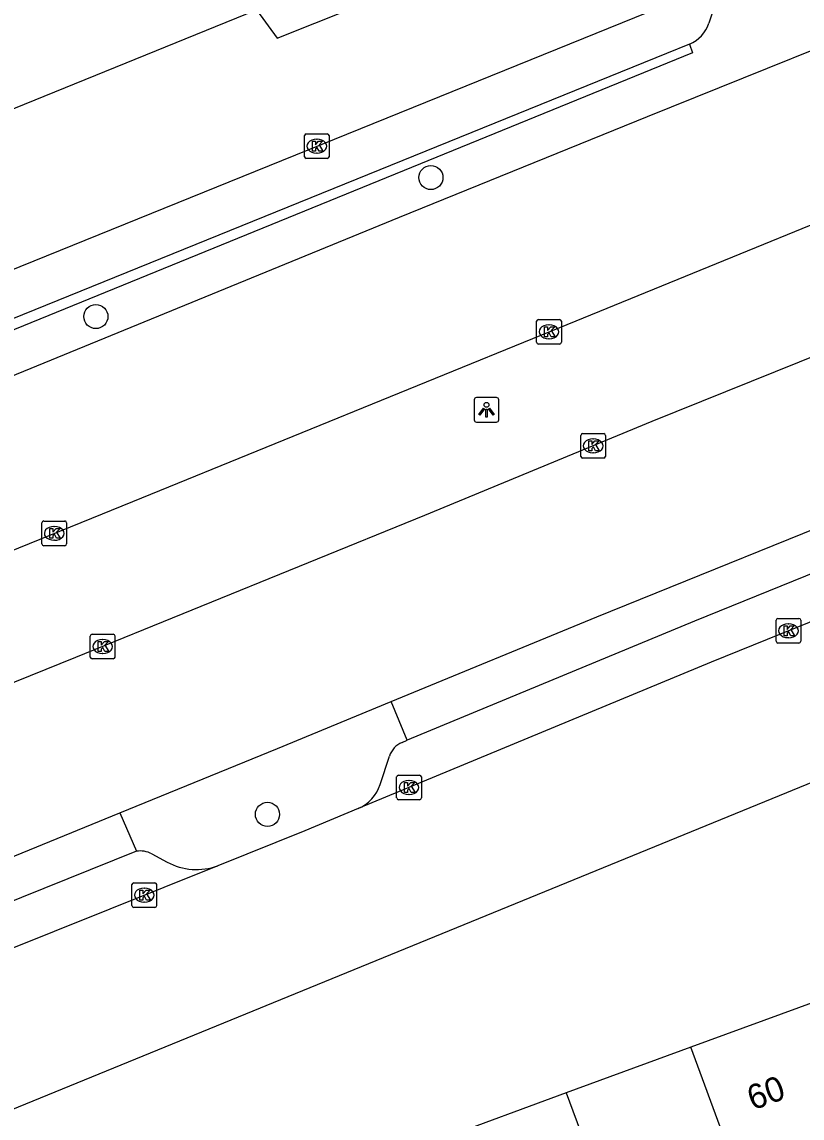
# Model space of a CAD drawing. Extents: x 157767 to 159171, y 387842 to 389425.
# Drawn here: x 158449.92 to 158481.56, y 388328.14 to 388372.58 of the extents above; entities that cross this region are included whole.
import ezdxf

# ---------------------------------------------------------------- set-up
doc = ezdxf.new("R2010")
doc.units = 0
for name, color, linetype in [('IMGEO_Boom', 7, 'Continuous'), ('IMGEO_Kolk', 7, 'Continuous'), ('IMGEO_Lichtpunt', 7, 'Continuous'), ('IMGEO_Pand', 7, 'Continuous'), ('IMGEO_Pand_nummerreeks', 7, 'Continuous'), ('IMGEO_Parkeervlak_open', 7, 'Continuous'), ('IMGEO_Rijbaan_lokaal_gesloten', 7, 'Continuous'), ('IMGEO_Rijbaan_lokaal_open', 7, 'Continuous'), ('IMGEO_Voetpad_open', 7, 'Continuous')]:
    doc.layers.add(name, color=color, linetype=linetype)

msp = doc.modelspace()

# ---------------------------------------------------------------- linework, layer by layer
at = {"layer": 'IMGEO_Boom'}
for centre in [(158466.509, 388366.268), (158452.922, 388360.633), (158459.882, 388340.45)]:
    msp.add_circle(centre, 0.489, dxfattribs=at)
at = {"layer": 'IMGEO_Kolk'}
for p, q in [((158461.382, 388367.114), (158461.382, 388367.966)), ((158461.457, 388368.04), (158462.309, 388368.04)), ((158461.87, 388367.82), (158461.895, 388367.82)), ((158462.383, 388367.966), (158462.383, 388367.114)), ((158461.893, 388367.26), (158461.868, 388367.26)), ((158462.309, 388367.04), (158461.457, 388367.04)), ((158470.873, 388360.514), (158471.725, 388360.514)), ((158470.798, 388359.588), (158470.798, 388360.44)), ((158471.286, 388360.294), (158471.311, 388360.294)), ((158471.799, 388360.44), (158471.799, 388359.588)), ((158471.309, 388359.734), (158471.284, 388359.734)), ((158471.725, 388359.514), (158470.873, 388359.514)), ((158472.589, 388354.964), (158472.589, 388355.816)), ((158472.664, 388355.89), (158473.516, 388355.89)), ((158473.077, 388355.67), (158473.102, 388355.67)), ((158473.59, 388355.816), (158473.59, 388354.964)), ((158473.516, 388354.89), (158472.664, 388354.89)), ((158473.1, 388355.11), (158473.075, 388355.11)), ((158450.733, 388351.417), (158450.733, 388352.269)), ((158450.808, 388352.343), (158451.66, 388352.343)), ((158451.221, 388352.123), (158451.246, 388352.123)), ((158451.734, 388352.269), (158451.734, 388351.417)), ((158451.66, 388351.343), (158450.808, 388351.343)), ((158451.244, 388351.563), (158451.219, 388351.563)), ((158480.509, 388347.467), (158480.509, 388348.319)), ((158480.584, 388348.393), (158481.436, 388348.393)), ((158480.997, 388348.173), (158481.022, 388348.173)), ((158481.51, 388348.319), (158481.51, 388347.467)), ((158452.697, 388346.828), (158452.697, 388347.68)), ((158452.772, 388347.754), (158453.624, 388347.754)), ((158453.698, 388347.68), (158453.698, 388346.828)), ((158481.02, 388347.613), (158480.995, 388347.613)), ((158453.185, 388347.534), (158453.21, 388347.534)), ((158481.436, 388347.393), (158480.584, 388347.393)), ((158453.624, 388346.754), (158452.772, 388346.754)), ((158453.208, 388346.974), (158453.183, 388346.974)), ((158465.121, 388341.113), (158465.121, 388341.965)), ((158465.196, 388342.039), (158466.048, 388342.039)), ((158466.122, 388341.965), (158466.122, 388341.113)), ((158465.609, 388341.819), (158465.634, 388341.819)), ((158466.048, 388341.039), (158465.196, 388341.039)), ((158465.632, 388341.259), (158465.607, 388341.259)), ((158454.387, 388336.748), (158454.387, 388337.6)), ((158454.462, 388337.674), (158455.314, 388337.674)), ((158454.875, 388337.454), (158454.9, 388337.454)), ((158455.388, 388337.6), (158455.388, 388336.748)), ((158455.314, 388336.674), (158454.462, 388336.674)), ((158454.898, 388336.894), (158454.873, 388336.894))]:
    msp.add_line(p, q, dxfattribs=at)
for points in [[(158461.382, 388367.114), (158461.382, 388367.966)], [(158461.457, 388368.04), (158462.309, 388368.04)], [(158461.703, 388367.74), (158461.826, 388367.74), (158461.826, 388367.589), (158461.956, 388367.74), (158462.12, 388367.74), (158461.974, 388367.589), (158462.127, 388367.34), (158461.975, 388367.34), (158461.89, 388367.504), (158461.826, 388367.437), (158461.826, 388367.34), (158461.703, 388367.34), (158461.703, 388367.74)], [(158462.383, 388367.966), (158462.383, 388367.114)], [(158462.309, 388367.04), (158461.457, 388367.04)], [(158470.873, 388360.514), (158471.725, 388360.514)], [(158470.798, 388359.588), (158470.798, 388360.44)], [(158471.119, 388360.214), (158471.242, 388360.214), (158471.242, 388360.063), (158471.372, 388360.214), (158471.536, 388360.214), (158471.39, 388360.063), (158471.543, 388359.814), (158471.391, 388359.814), (158471.306, 388359.978), (158471.242, 388359.911), (158471.242, 388359.814), (158471.119, 388359.814), (158471.119, 388360.214)], [(158471.799, 388360.44), (158471.799, 388359.588)], [(158471.725, 388359.514), (158470.873, 388359.514)], [(158472.589, 388354.964), (158472.589, 388355.816)], [(158472.664, 388355.89), (158473.516, 388355.89)], [(158473.59, 388355.816), (158473.59, 388354.964)], [(158472.91, 388355.59), (158473.033, 388355.59), (158473.033, 388355.439), (158473.163, 388355.59), (158473.327, 388355.59), (158473.181, 388355.439), (158473.334, 388355.19), (158473.182, 388355.19), (158473.097, 388355.354), (158473.033, 388355.287), (158473.033, 388355.19), (158472.91, 388355.19), (158472.91, 388355.59)], [(158473.516, 388354.89), (158472.664, 388354.89)], [(158450.733, 388351.417), (158450.733, 388352.269)], [(158450.808, 388352.343), (158451.66, 388352.343)], [(158451.734, 388352.269), (158451.734, 388351.417)], [(158451.054, 388352.043), (158451.177, 388352.043), (158451.177, 388351.892), (158451.307, 388352.043), (158451.471, 388352.043), (158451.325, 388351.892), (158451.478, 388351.643), (158451.326, 388351.643), (158451.241, 388351.807), (158451.177, 388351.74), (158451.177, 388351.643), (158451.054, 388351.643), (158451.054, 388352.043)], [(158451.66, 388351.343), (158450.808, 388351.343)], [(158480.509, 388347.467), (158480.509, 388348.319)], [(158480.584, 388348.393), (158481.436, 388348.393)], [(158480.83, 388348.093), (158480.953, 388348.093), (158480.953, 388347.942), (158481.083, 388348.093), (158481.247, 388348.093), (158481.101, 388347.942), (158481.254, 388347.693), (158481.102, 388347.693), (158481.017, 388347.857), (158480.953, 388347.79), (158480.953, 388347.693), (158480.83, 388347.693), (158480.83, 388348.093)], [(158481.51, 388348.319), (158481.51, 388347.467)], [(158452.697, 388346.828), (158452.697, 388347.68)], [(158452.772, 388347.754), (158453.624, 388347.754)], [(158453.698, 388347.68), (158453.698, 388346.828)], [(158453.018, 388347.454), (158453.141, 388347.454), (158453.141, 388347.303), (158453.271, 388347.454), (158453.435, 388347.454), (158453.289, 388347.303), (158453.442, 388347.054), (158453.29, 388347.054), (158453.205, 388347.218), (158453.141, 388347.151), (158453.141, 388347.054), (158453.018, 388347.054), (158453.018, 388347.454)], [(158481.436, 388347.393), (158480.584, 388347.393)], [(158453.624, 388346.754), (158452.772, 388346.754)], [(158465.121, 388341.113), (158465.121, 388341.965)], [(158465.196, 388342.039), (158466.048, 388342.039)], [(158466.122, 388341.965), (158466.122, 388341.113)], [(158465.442, 388341.739), (158465.565, 388341.739), (158465.565, 388341.588), (158465.695, 388341.739), (158465.859, 388341.739), (158465.713, 388341.588), (158465.866, 388341.339), (158465.714, 388341.339), (158465.629, 388341.503), (158465.565, 388341.436), (158465.565, 388341.339), (158465.442, 388341.339), (158465.442, 388341.739)], [(158466.048, 388341.039), (158465.196, 388341.039)], [(158454.387, 388336.748), (158454.387, 388337.6)], [(158454.462, 388337.674), (158455.314, 388337.674)], [(158455.388, 388337.6), (158455.388, 388336.748)], [(158454.708, 388337.374), (158454.831, 388337.374), (158454.831, 388337.223), (158454.961, 388337.374), (158455.125, 388337.374), (158454.979, 388337.223), (158455.132, 388336.974), (158454.98, 388336.974), (158454.895, 388337.138), (158454.831, 388337.071), (158454.831, 388336.974), (158454.708, 388336.974), (158454.708, 388337.374)], [(158455.314, 388336.674), (158454.462, 388336.674)]]:
    msp.add_lwpolyline(points, dxfattribs=at)
for centre, start, end in [((158461.459, 388367.964), 91.552, 178.448), ((158461.459, 388367.964), 91.552, 178.448), ((158462.307, 388367.964), 1.552, 88.448), ((158462.307, 388367.964), 1.552, 88.448), ((158461.459, 388367.116), 181.552, 268.448), ((158461.459, 388367.116), 181.552, 268.448), ((158462.307, 388367.116), 271.552, 358.448), ((158462.307, 388367.116), 271.552, 358.448), ((158470.875, 388360.438), 91.552, 178.448), ((158470.875, 388360.438), 91.552, 178.448), ((158471.723, 388360.438), 1.552, 88.448), ((158471.723, 388360.438), 1.552, 88.448), ((158470.875, 388359.59), 181.552, 268.448), ((158470.875, 388359.59), 181.552, 268.448), ((158471.723, 388359.59), 271.552, 358.448), ((158471.723, 388359.59), 271.552, 358.448), ((158472.666, 388355.814), 91.552, 178.448), ((158472.666, 388355.814), 91.552, 178.448), ((158473.514, 388355.814), 1.552, 88.448), ((158473.514, 388355.814), 1.552, 88.448), ((158472.666, 388354.966), 181.552, 268.448), ((158472.666, 388354.966), 181.552, 268.448), ((158473.514, 388354.966), 271.552, 358.448), ((158473.514, 388354.966), 271.552, 358.448), ((158450.81, 388352.267), 91.552, 178.448), ((158450.81, 388352.267), 91.552, 178.448), ((158451.658, 388352.267), 1.552, 88.448), ((158451.658, 388352.267), 1.552, 88.448), ((158450.81, 388351.419), 181.552, 268.448), ((158450.81, 388351.419), 181.552, 268.448), ((158451.658, 388351.419), 271.552, 358.448), ((158451.658, 388351.419), 271.552, 358.448), ((158480.586, 388348.317), 91.552, 178.448), ((158480.586, 388348.317), 91.552, 178.448), ((158481.434, 388348.317), 1.552, 88.448), ((158481.434, 388348.317), 1.552, 88.448), ((158452.774, 388347.678), 91.552, 178.448), ((158452.774, 388347.678), 91.552, 178.448), ((158453.622, 388347.678), 1.552, 88.448), ((158453.622, 388347.678), 1.552, 88.448), ((158480.586, 388347.469), 181.552, 268.448), ((158480.586, 388347.469), 181.552, 268.448), ((158481.434, 388347.469), 271.552, 358.448), ((158481.434, 388347.469), 271.552, 358.448), ((158452.774, 388346.83), 181.552, 268.448), ((158452.774, 388346.83), 181.552, 268.448), ((158453.622, 388346.83), 271.552, 358.448), ((158453.622, 388346.83), 271.552, 358.448), ((158465.198, 388341.963), 91.552, 178.448), ((158465.198, 388341.963), 91.552, 178.448), ((158466.046, 388341.963), 1.552, 88.448), ((158466.046, 388341.963), 1.552, 88.448), ((158465.198, 388341.115), 181.552, 268.448), ((158465.198, 388341.115), 181.552, 268.448), ((158466.046, 388341.115), 271.552, 358.448), ((158466.046, 388341.115), 271.552, 358.448), ((158454.464, 388337.598), 91.552, 178.448), ((158454.464, 388337.598), 91.552, 178.448), ((158455.312, 388337.598), 1.552, 88.448), ((158455.312, 388337.598), 1.552, 88.448), ((158454.464, 388336.75), 181.552, 268.448), ((158454.464, 388336.75), 181.552, 268.448), ((158455.312, 388336.75), 271.552, 358.448), ((158455.312, 388336.75), 271.552, 358.448)]:
    msp.add_arc(centre, 0.0765, start, end, dxfattribs=at)
for centre, major_axis, ratio, start_param, end_param in [((158461.869, 388367.54), (-0.387, 0.002), 0.722429, 4.712389, 7.853982), ((158461.894, 388367.54), (-0.39, 0.002), 0.717154, 1.570796, 4.712389), ((158471.285, 388360.014), (-0.387, 0.002), 0.722429, 4.712389, 7.853982), ((158471.31, 388360.014), (-0.39, 0.002), 0.717154, 1.570796, 4.712389), ((158473.076, 388355.39), (-0.387, 0.002), 0.722429, 4.712389, 7.853982), ((158473.101, 388355.39), (-0.39, 0.002), 0.717154, 1.570796, 4.712389), ((158451.22, 388351.843), (-0.387, 0.002), 0.722429, 4.712389, 7.853982), ((158451.245, 388351.843), (-0.39, 0.002), 0.717154, 1.570796, 4.712389), ((158480.996, 388347.893), (-0.387, 0.002), 0.722429, 4.712389, 7.853982), ((158481.021, 388347.893), (-0.39, 0.002), 0.717154, 1.570796, 4.712389), ((158453.184, 388347.254), (-0.387, 0.002), 0.722429, 4.712389, 7.853982), ((158453.209, 388347.254), (-0.39, 0.002), 0.717154, 1.570796, 4.712389), ((158465.608, 388341.539), (-0.387, 0.002), 0.722429, 4.712389, 7.853982), ((158465.633, 388341.539), (-0.39, 0.002), 0.717154, 1.570796, 4.712389), ((158454.874, 388337.174), (-0.387, 0.002), 0.722429, 4.712389, 7.853982), ((158454.899, 388337.174), (-0.39, 0.002), 0.717154, 1.570796, 4.712389)]:
    msp.add_ellipse(centre, major_axis=major_axis, ratio=ratio, start_param=start_param, end_param=end_param, dxfattribs=at)
at = {"layer": 'IMGEO_Lichtpunt'}
for p, q in [((158468.264, 388357.255), (158468.264, 388356.448)), ((158468.264, 388357.255), (158468.264, 388356.448)), ((158469.166, 388357.35), (158468.358, 388357.35)), ((158469.166, 388357.35), (158468.358, 388357.35)), ((158469.26, 388356.448), (158469.26, 388357.255)), ((158469.26, 388356.448), (158469.26, 388357.255)), ((158468.358, 388356.354), (158469.166, 388356.354)), ((158468.358, 388356.354), (158469.166, 388356.354))]:
    msp.add_line(p, q, dxfattribs=at)
for points in [[(158468.638, 388356.919), (158468.677, 388356.891), (158468.489, 388356.629), (158468.451, 388356.656), (158468.638, 388356.919)], [(158468.74, 388356.871), (158468.787, 388356.871), (158468.787, 388356.549), (158468.74, 388356.549), (158468.74, 388356.871)], [(158468.85, 388356.891), (158468.888, 388356.918), (158469.075, 388356.656), (158469.036, 388356.628), (158468.85, 388356.891)]]:
    msp.add_lwpolyline(points, dxfattribs=at)
msp.add_circle((158468.763, 388357.053), 0.0994, dxfattribs=at)
for centre, start, end in [((158468.358, 388357.255), 90, 180), ((158468.358, 388357.255), 90, 180), ((158469.166, 388357.255), 0, 90), ((158469.166, 388357.255), 0, 90), ((158468.358, 388356.448), 180, 270), ((158468.358, 388356.448), 180, 270), ((158469.166, 388356.448), 270, 0), ((158469.166, 388356.448), 270, 360)]:
    msp.add_arc(centre, 0.0946, start, end, dxfattribs=at)
at = {"layer": 'IMGEO_Pand'}
for points in [[(158482.115, 388332.869), (158477.051, 388331.009)], [(158477.051, 388331.009), (158471.999, 388329.154)], [(158481.184, 388319.781), (158477.051, 388331.009)], [(158471.999, 388329.154), (158466.865, 388327.268)], [(158471.999, 388329.154), (158476.158, 388317.935)]]:
    msp.add_lwpolyline(points, dxfattribs=at)
at = {"layer": 'IMGEO_Parkeervlak_open'}
for points in [[(158478.124, 388373.572), (158477.784, 388372.522)], [(158465.338, 388343.367), (158465.544, 388343.452)], [(158464.455, 388341.658), (158464.827, 388342.812)], [(158455.193, 388338.846), (158455.815, 388338.512)]]:
    msp.add_lwpolyline(points, dxfattribs=at)
for centre, radius, start, end in [((158476.458, 388372.966), 1.398, 292.8866, 341.4807), ((158465.69, 388342.53), 0.908, 112.8055, 161.9217), ((158462.885, 388342.2), 1.661, 293.9884, 340.9694), ((158454.719, 388337.964), 1.001, 61.7615, 98.93), ((158456.998, 388340.701), 2.489, 241.617, 290.3391)]:
    msp.add_arc(centre, radius, start, end, dxfattribs=at)
at = {"layer": 'IMGEO_Rijbaan_lokaal_gesloten'}
for points in [[(158487.029, 388373.453), (158475.284, 388368.727), (158465.217, 388364.649), (158444.263, 388356.063), (158432.496, 388351.279), (158418.728, 388345.693), (158415.725, 388344.449)], [(158418.831, 388338.632), (158420.74, 388339.401), (158432.057, 388344.094), (158441.402, 388347.856), (158454.421, 388353.136), (158471.733, 388360.192), (158489.546, 388367.457)], [(158491.415, 388362.877), (158485.47, 388360.404), (158475.472, 388356.374), (158466.255, 388352.562), (158452.095, 388346.805), (158440.487, 388342.121), (158428.44, 388337.139), (158420.682, 388334.025)], [(158464.903, 388345.027), (158473.232, 388348.455), (158485.202, 388353.3), (158486.103, 388353.658)], [(158453.89, 388340.513), (158460.291, 388343.124), (158464.903, 388345.027)], [(158436.234, 388333.351), (158447.373, 388337.854), (158453.89, 388340.513)]]:
    msp.add_lwpolyline(points, dxfattribs=at)
at = {"layer": 'IMGEO_Rijbaan_lokaal_open'}
for points in [[(158402.856, 388353.776), (158408.763, 388352.474), (158459.441, 388373.066), (158460.28, 388371.924), (158478.274, 388379.09)], [(158414.3, 388348.263), (158479.055, 388374.497)], [(158489.725, 388351.419), (158477.876, 388346.623), (158463.56, 388340.682)], [(158427.533, 388319.501), (158491.882, 388345.812)], [(158463.56, 388340.682), (158461.392, 388339.782), (158457.863, 388338.368)], [(158457.863, 388338.368), (158446.843, 388333.947), (158434.866, 388329.078)]]:
    msp.add_lwpolyline(points, dxfattribs=at)
at = {"layer": 'IMGEO_Voetpad_open'}
for points in [[(158477.002, 388371.678), (158477.112, 388371.322), (158415.119, 388346.037), (158415.725, 388344.449)], [(158477.002, 388371.678), (158417.788, 388347.662)], [(158486.704, 388352.135), (158477.194, 388348.287), (158465.544, 388343.452)], [(158465.544, 388343.452), (158464.903, 388345.027)], [(158453.89, 388340.513), (158454.564, 388338.953)], [(158454.564, 388338.953), (158436.813, 388331.81)]]:
    msp.add_lwpolyline(points, dxfattribs=at)

# ---------------------------------------------------------------- texts
at = {"layer": 'IMGEO_Pand_nummerreeks'}
msp.add_text('60', height=1, rotation=20.1671, dxfattribs=at).set_placement((158479.564, 388328.439))

doc.saveas('drawing.dxf')
